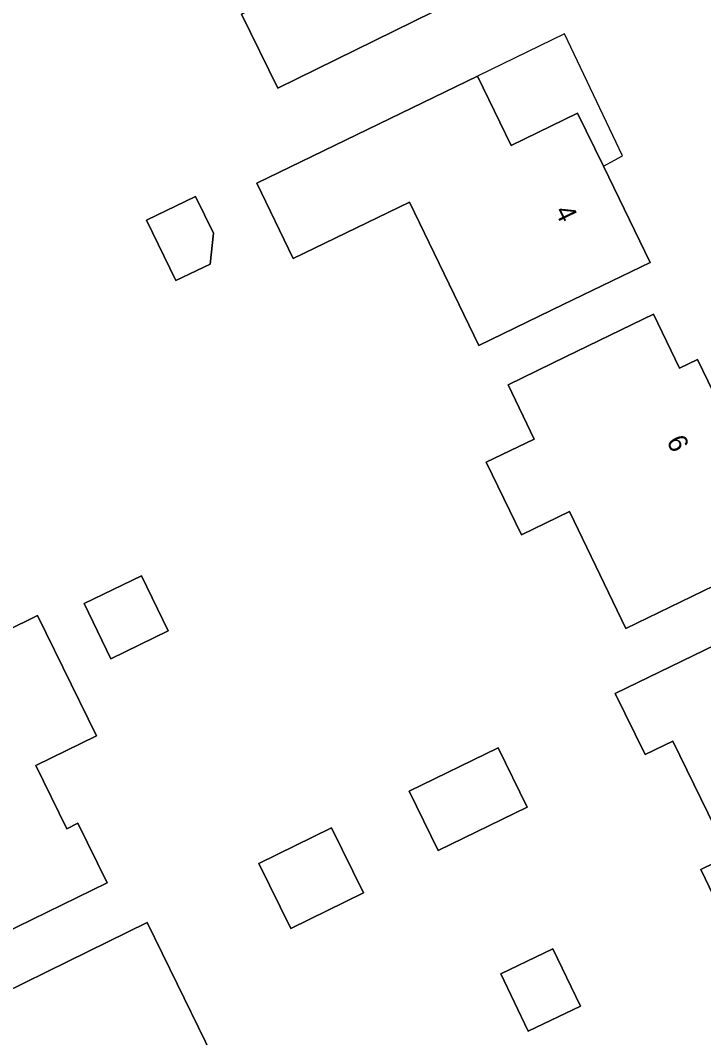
# Model space of a CAD drawing. Extents: x 160455 to 162082, y 388339 to 389736.
# Drawn here: x 160715.7 to 160751, y 389259.6 to 389312.1 of the extents above; entities that cross this region are included whole.
import ezdxf

# ---------------------------------------------------------------- set-up
doc = ezdxf.new("R2010")
doc.units = 0
for name, color, linetype in [('IMGEO_Erf', 7, 'Continuous'), ('IMGEO_Pand', 7, 'Continuous'), ('IMGEO_Pand_nummerreeks', 7, 'Continuous'), ('IMGEO_Pand_overbouw', 7, 'Continuous')]:
    doc.layers.add(name, color=color, linetype=linetype)

msp = doc.modelspace()

# ---------------------------------------------------------------- linework, layer by layer
at = {"layer": 'IMGEO_Erf'}
for points in [[(160727.129, 389312.412), (160729.59, 389313.623), (160728.273, 389316.298), (160727.789, 389316.06), (160725.905, 389319.89), (160729.645, 389321.731), (160729.504, 389322.017), (160732.45, 389323.473), (160732.591, 389323.186), (160736.932, 389325.321), (160737.389, 389324.385), (160738.073, 389324.719), (160739.527, 389321.74), (160738.843, 389321.406), (160739.152, 389320.774), (160739.296, 389320.479), (160738.813, 389320.244), (160740.022, 389317.757), (160739.898, 389317.697), (160739.538, 389317.522), (160741.008, 389314.497), (160729.01, 389308.591)], [(160729.798, 389299.813), (160727.92, 389303.689), (160734.806, 389307.025), (160739.305, 389309.204), (160741.034, 389305.634), (160744.468, 389307.298), (160745.801, 389304.562), (160748.215, 389299.609), (160743.716, 389297.43), (160739.373, 389295.326), (160735.792, 389302.717)], [(160722.239, 389301.786), (160724.771, 389303.013), (160725.694, 389301.107), (160725.514, 389299.524), (160723.749, 389298.669)], [(160744.043, 389286.764), (160741.568, 389285.566), (160739.76, 389289.301), (160742.235, 389290.499), (160740.88, 389293.297), (160743.885, 389294.752), (160748.385, 389296.931), (160749.729, 389294.157), (160750.645, 389294.6), (160752.242, 389291.306), (160753.565, 389288.576), (160754.732, 389289.141), (160756.555, 389285.379), (160752.055, 389283.201), (160746.962, 389280.735)], [(160720.398, 389279.173), (160719.024, 389282.011), (160721.987, 389283.445), (160723.361, 389280.607)], [(160746.409, 389277.383), (160753.27, 389280.721), (160757.768, 389282.909), (160759.314, 389279.754), (160759.134, 389279.666), (160759.705, 389278.431), (160758.444, 389277.832), (160760.166, 389274.317), (160761.61, 389275.024), (160763.714, 389270.717), (160762.343, 389270.018), (160762.451, 389269.807), (160757.955, 389267.618), (160753.829, 389265.609), (160753.733, 389265.807), (160752.344, 389265.131), (160750.824, 389268.308), (160752.262, 389269.007), (160749.381, 389274.929), (160747.943, 389274.229)], [(160715.574, 389265.34), (160710.639, 389262.91), (160707.544, 389269.217), (160709.292, 389270.073), (160708.411, 389271.875), (160707.747, 389271.55), (160706.802, 389273.478), (160705.587, 389275.954), (160710.071, 389278.168), (160716.613, 389281.397), (160719.663, 389275.204), (160716.526, 389273.659), (160718.128, 389270.406), (160718.692, 389270.684), (160720.202, 389267.619)], [(160737.276, 389269.279), (160735.787, 389272.34), (160740.374, 389274.571), (160741.863, 389271.51)], [(160733.419, 389267.099), (160729.673, 389265.268), (160728.035, 389268.617), (160731.782, 389270.447)], [(160726.736, 389256.423), (160727.846, 389256.964), (160729.456, 389253.671), (160725.141, 389251.562), (160724.852, 389252.152), (160724.011, 389251.741), (160723.914, 389251.938), (160719.95, 389250), (160718.892, 389249.483), (160718.64, 389250), (160716.671, 389254.041), (160715.284, 389253.365), (160713.111, 389257.792), (160714.988, 389258.712), (160713.691, 389261.358), (160718.18, 389263.561), (160722.267, 389265.566), (160723.813, 389262.403)], [(160743.193, 389264.212), (160744.609, 389261.252), (160741.923, 389259.967), (160740.507, 389262.927)]]:
    msp.add_lwpolyline(points, close=True, dxfattribs=at)
at = {"layer": 'IMGEO_Pand'}
for points in [[(160739.152, 389320.774), (160738.843, 389321.406), (160739.527, 389321.74), (160738.073, 389324.719), (160737.389, 389324.385), (160736.932, 389325.321), (160732.591, 389323.186), (160732.45, 389323.473), (160729.504, 389322.017), (160729.645, 389321.731), (160725.905, 389319.89), (160727.789, 389316.06), (160728.273, 389316.298), (160729.59, 389313.623), (160727.129, 389312.412), (160729.01, 389308.591), (160741.008, 389314.497), (160739.538, 389317.522), (160739.898, 389317.697), (160740.022, 389317.757), (160738.813, 389320.244), (160739.296, 389320.479)], [(160745.801, 389304.562), (160744.468, 389307.298), (160741.034, 389305.634), (160739.305, 389309.204), (160734.806, 389307.025), (160727.92, 389303.689), (160729.798, 389299.813), (160735.792, 389302.717), (160739.373, 389295.326), (160743.716, 389297.43), (160748.215, 389299.609)], [(160723.749, 389298.669), (160725.514, 389299.524), (160725.694, 389301.107), (160724.771, 389303.013), (160722.239, 389301.786)], [(160752.242, 389291.306), (160750.645, 389294.6), (160749.729, 389294.157), (160748.385, 389296.931), (160743.885, 389294.752), (160740.88, 389293.297), (160742.235, 389290.499), (160739.76, 389289.301), (160741.568, 389285.566), (160744.043, 389286.764), (160746.962, 389280.735), (160752.055, 389283.201), (160756.555, 389285.379), (160754.732, 389289.141), (160753.565, 389288.576)], [(160719.024, 389282.011), (160720.398, 389279.173), (160723.361, 389280.607), (160721.987, 389283.445)], [(160753.27, 389280.721), (160746.409, 389277.383), (160747.943, 389274.229), (160749.381, 389274.929), (160752.262, 389269.007), (160750.824, 389268.308), (160752.344, 389265.131), (160753.733, 389265.807), (160753.829, 389265.609), (160757.955, 389267.618), (160762.451, 389269.807), (160762.343, 389270.018), (160763.714, 389270.717), (160761.61, 389275.024), (160760.166, 389274.317), (160758.444, 389277.832), (160759.705, 389278.431), (160759.134, 389279.666), (160759.314, 389279.754), (160757.768, 389282.909)], [(160707.544, 389269.217), (160710.639, 389262.91), (160715.574, 389265.34), (160720.202, 389267.619), (160718.692, 389270.684), (160718.128, 389270.406), (160716.526, 389273.659), (160719.663, 389275.204), (160716.613, 389281.397), (160710.071, 389278.168), (160705.587, 389275.954), (160706.802, 389273.478), (160707.747, 389271.55), (160708.411, 389271.875), (160709.292, 389270.073)], [(160737.276, 389269.279), (160741.863, 389271.51), (160740.374, 389274.571), (160735.787, 389272.34)], [(160731.782, 389270.447), (160728.035, 389268.617), (160729.673, 389265.268), (160733.419, 389267.099)], [(160727.846, 389256.964), (160726.736, 389256.423), (160723.813, 389262.403), (160722.267, 389265.566), (160718.18, 389263.561), (160713.691, 389261.358), (160714.988, 389258.712), (160713.111, 389257.792), (160715.284, 389253.365), (160716.671, 389254.041), (160718.64, 389250), (160718.892, 389249.483), (160719.95, 389250), (160723.914, 389251.938), (160724.011, 389251.741), (160724.852, 389252.152), (160725.141, 389251.562), (160729.456, 389253.671)], [(160741.923, 389259.967), (160744.609, 389261.252), (160743.193, 389264.212), (160740.507, 389262.927)]]:
    msp.add_lwpolyline(points, close=True, dxfattribs=at)
at = {"layer": 'IMGEO_Pand_overbouw'}
msp.add_lwpolyline([(160739.305, 389309.204), (160741.034, 389305.634), (160744.468, 389307.298), (160745.801, 389304.562), (160746.784, 389305.107), (160743.786, 389311.389)], close=True, dxfattribs=at)

# ---------------------------------------------------------------- texts
at = {"layer": 'IMGEO_Pand_nummerreeks'}
for s, rotation, p in [('4', 295.9809, (160743.273, 389302.264)), ('6', 295.8608, (160749.033, 389290.405))]:
    msp.add_text(s, height=1, rotation=rotation, dxfattribs=at).set_placement(p)

doc.saveas('drawing.dxf')
